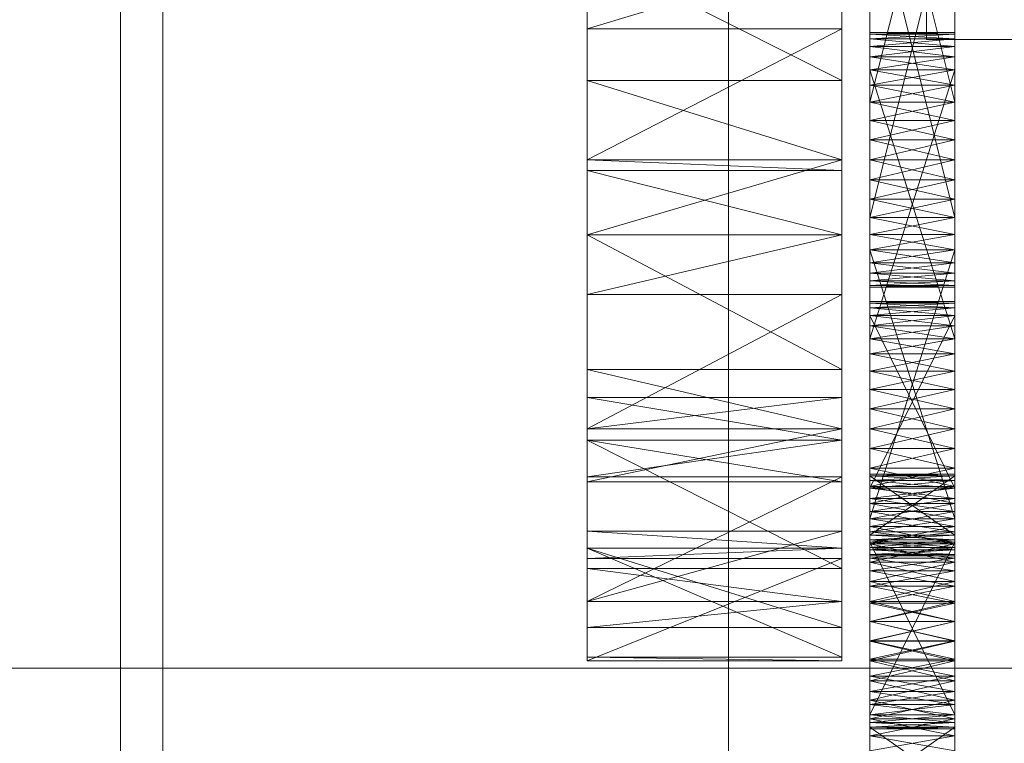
# Model space of a CAD drawing. Header units: millimetres. Extents: x -2233 to 61924, y -68080 to 6847.
# Tile 381 of 656: x 1390 to 1460, y -33605 to -33554. Entities that reach past the tile are written whole.
import ezdxf

# ---------------------------------------------------------------- set-up
doc = ezdxf.new("R2010")
doc.units = ezdxf.units.MM
for name, color, linetype, lineweight in [('COTAS_O', 1, 'Continuous', 0), ('frontal_C03', 7, 'Continuous', 0), ('frontal_secador', 7, 'Continuous', 0), ('frontal_tolva', 7, 'Continuous', 0)]:
    doc.layers.add(name, color=color, linetype=linetype, lineweight=lineweight)
doc.dimstyles.new('R19_100', dxfattribs={"dimtxt": 250, "dimasz": 150, "dimexe": 150, "dimexo": 80, "dimgap": 100, "dimtad": 1, "dimtih": 1, "dimtoh": 1, "dimdsep": 46, "dimcen": 0.09, "dimadec": 0, "dimazin": 0, "dimtfac": 1, "dimtdec": 4, "dimtofl": 0, "dimtmove": 0, "dimatfit": 3, "dimfxl": 1, "dimtolj": 1, "dimtzin": 0, "dimarcsym": 0})

# ---------------------------------------------------------------- blocks, each defined once
blk = doc.blocks.new('DIM_R28_52')
at = {"layer": 'COTAS_O'}
for p, q in [((-1725, -33700), (-1575, -33655)), ((1725, -33700), (1575, -33655)), ((-1725, -34400), (-1725, -33700)), ((-1725, -33700), (1725, -33700)), ((-1725, -33700), (-1575, -33745)), ((1725, -33700), (1575, -33745)), ((1725, -34400), (1725, -33700))]:
    blk.add_line(p, q, dxfattribs=at)
blk.add_text('3450 O', height=250, dxfattribs=at).set_placement((0, -33600))

msp = doc.modelspace()

# ---------------------------------------------------------------- linework, layer by layer
at = {"layer": 'frontal_C03'}
for p, q in [((1440, -33735.325), (1440, -33388.418)), ((1440, -33397.401), (1440, -33744.308)), ((1454, -33541.159), (1454, -33555.532)), ((1454, -33547.736), (1454, -33555.532)), ((1454, -33555.532), (1506, -33555.532))]:
    msp.add_line(p, q, dxfattribs=at)
at = {"layer": 'frontal_secador'}
for p, q in [((1400, -36000), (1400, -33000)), ((1397, -35940), (1397, -33075)), ((1400, -36000), (1400, -33075)), ((1400, -34600), (1400, -33075)), ((1400, -35940), (1400, -33075)), ((1400, -34650), (1400, -33075)), ((1400, -36000), (1400, -33250)), ((1430, -33591.527), (1430, -33457.639)), ((1448, -33457.639), (1448, -33591.527)), ((1430, -33525.858), (1430, -33569.361)), ((1430, -33525.858), (1430, -33591.527)), ((1448, -33569.361), (1448, -33525.858)), ((1448, -33591.527), (1448, -33525.858)), ((1450, -33531.516), (1450, -33562.642)), ((1456, -33562.642), (1456, -33531.516)), ((1450, -33561.268), (1450, -33533.711)), ((1450, -33566.831), (1450, -33533.711)), ((1450, -33573.05), (1450, -33533.711)), ((1456, -33533.711), (1456, -33561.268)), ((1456, -33533.711), (1456, -33566.831)), ((1456, -33533.711), (1456, -33573.05)), ((1450, -33534.785), (1450, -33559.964)), ((1450, -33534.785), (1450, -33562.642)), ((1450, -33570.414), (1450, -33534.785)), ((1456, -33559.964), (1456, -33534.785)), ((1456, -33562.642), (1456, -33534.785)), ((1456, -33534.785), (1456, -33570.414)), ((1450, -33561.268), (1450, -33535.99)), ((1450, -33535.99), (1450, -33559.964)), ((1456, -33535.99), (1450, -33559.964)), ((1456, -33559.964), (1450, -33535.99)), ((1456, -33535.99), (1456, -33561.268)), ((1456, -33559.964), (1456, -33535.99)), ((1450, -33570.414), (1450, -33540.075)), ((1456, -33540.075), (1456, -33570.414)), ((1450, -33541.483), (1450, -33569.34)), ((1450, -33541.483), (1450, -33571.331)), ((1450, -33541.483), (1450, -33573.05)), ((1456, -33569.34), (1456, -33541.483)), ((1456, -33571.331), (1456, -33541.483)), ((1456, -33573.05), (1456, -33541.483)), ((1450, -33568.135), (1450, -33542.857)), ((1450, -33570.414), (1450, -33542.857)), ((1456, -33542.857), (1456, -33568.135)), ((1456, -33542.857), (1456, -33570.414)), ((1450, -33544.161), (1450, -33569.34)), ((1450, -33568.135), (1450, -33544.161)), ((1456, -33568.135), (1450, -33544.161)), ((1456, -33544.161), (1450, -33568.135)), ((1456, -33569.34), (1456, -33544.161)), ((1456, -33544.161), (1456, -33568.135)), ((1430, -33549.365), (1430, -33564.806)), ((1430, -33558.435), (1430, -33549.365)), ((1430, -33569.361), (1430, -33549.365)), ((1430, -33549.365), (1430, -33554.777)), ((1430, -33583.889), (1430, -33549.365)), ((1430, -33591.527), (1430, -33549.365)), ((1448, -33549.365), (1430, -33554.777)), ((1448, -33558.435), (1430, -33549.365)), ((1448, -33564.806), (1448, -33549.365)), ((1448, -33549.365), (1448, -33558.435)), ((1448, -33549.365), (1448, -33569.361)), ((1448, -33554.777), (1448, -33549.365)), ((1448, -33549.365), (1448, -33583.889)), ((1448, -33549.365), (1448, -33591.527)), ((1430, -33569.353), (1430, -33554.777)), ((1430, -33554.777), (1430, -33564.05)), ((1430, -33569.361), (1430, -33554.777)), ((1448, -33554.777), (1430, -33554.777)), ((1448, -33554.777), (1430, -33564.05)), ((1448, -33554.777), (1448, -33569.353)), ((1448, -33564.05), (1448, -33554.777)), ((1448, -33554.777), (1448, -33569.361)), ((1450, -33555.16), (1450, -33555.05)), ((1456, -33555.16), (1450, -33555.05)), ((1456, -33555.05), (1450, -33555.05)), ((1456, -33555.05), (1450, -33555.16)), ((1450, -33555.05), (1450, -33555.49)), ((1450, -33555.05), (1450, -33556.768)), ((1450, -33555.05), (1450, -33578.99)), ((1450, -33561.268), (1450, -33555.05)), ((1450, -33555.16), (1450, -33556.031)), ((1450, -33555.49), (1450, -33555.16)), ((1450, -33555.16), (1450, -33557.686)), ((1456, -33555.49), (1450, -33555.16)), ((1456, -33555.16), (1450, -33555.16)), ((1456, -33555.16), (1450, -33555.49)), ((1456, -33555.16), (1456, -33555.05)), ((1456, -33555.49), (1456, -33555.05)), ((1456, -33556.768), (1456, -33555.05)), ((1456, -33578.99), (1456, -33555.05)), ((1456, -33555.05), (1456, -33561.268)), ((1456, -33556.031), (1456, -33555.16)), ((1456, -33555.16), (1456, -33555.49)), ((1456, -33557.686), (1456, -33555.16)), ((1450, -33556.031), (1450, -33555.49)), ((1456, -33556.031), (1450, -33555.49)), ((1456, -33555.49), (1450, -33555.49)), ((1456, -33555.49), (1450, -33556.031)), ((1450, -33555.49), (1450, -33556.768)), ((1450, -33556.031), (1450, -33557.686)), ((1450, -33556.768), (1450, -33556.031)), ((1450, -33577.785), (1450, -33556.031)), ((1450, -33583.075), (1450, -33556.031)), ((1450, -33556.031), (1450, -33568.135)), ((1450, -33591.635), (1450, -33556.031)), ((1456, -33556.768), (1450, -33556.031)), ((1456, -33556.031), (1450, -33556.031)), ((1456, -33556.031), (1450, -33556.768)), ((1456, -33555.49), (1456, -33556.031)), ((1456, -33556.768), (1456, -33555.49)), ((1456, -33557.686), (1456, -33556.031)), ((1456, -33556.031), (1456, -33556.768)), ((1456, -33556.031), (1456, -33577.785)), ((1456, -33556.031), (1456, -33583.075)), ((1456, -33568.135), (1456, -33556.031)), ((1456, -33556.031), (1456, -33591.635)), ((1450, -33557.686), (1450, -33556.768)), ((1456, -33557.686), (1450, -33556.768)), ((1456, -33556.768), (1450, -33556.768)), ((1456, -33556.768), (1450, -33557.686)), ((1450, -33556.768), (1450, -33576.711)), ((1450, -33558.76), (1450, -33556.768)), ((1450, -33556.768), (1450, -33578.99)), ((1450, -33561.268), (1450, -33556.768)), ((1456, -33556.768), (1456, -33557.686)), ((1456, -33576.711), (1456, -33556.768)), ((1456, -33556.768), (1456, -33558.76)), ((1456, -33578.99), (1456, -33556.768)), ((1456, -33556.768), (1456, -33561.268)), ((1450, -33557.686), (1450, -33559.964)), ((1450, -33558.76), (1450, -33557.686)), ((1450, -33577.785), (1450, -33557.686)), ((1450, -33557.686), (1450, -33576.711)), ((1450, -33557.686), (1450, -33562.642)), ((1450, -33557.686), (1450, -33568.135)), ((1456, -33558.76), (1450, -33557.686)), ((1456, -33557.686), (1450, -33557.686)), ((1456, -33557.686), (1450, -33576.711)), ((1456, -33576.711), (1450, -33557.686)), ((1456, -33557.686), (1450, -33558.76)), ((1456, -33559.964), (1456, -33557.686)), ((1456, -33557.686), (1456, -33558.76)), ((1456, -33557.686), (1456, -33577.785)), ((1456, -33576.711), (1456, -33557.686)), ((1456, -33562.642), (1456, -33557.686)), ((1456, -33568.135), (1456, -33557.686)), ((1430, -33558.435), (1430, -33564.806)), ((1430, -33564.05), (1430, -33558.435)), ((1448, -33564.05), (1430, -33558.435)), ((1448, -33558.435), (1430, -33558.435)), ((1448, -33564.806), (1448, -33558.435)), ((1448, -33558.435), (1448, -33564.05)), ((1450, -33559.964), (1450, -33558.76)), ((1456, -33559.964), (1450, -33558.76)), ((1456, -33558.76), (1450, -33558.76)), ((1450, -33561.268), (1450, -33558.76)), ((1456, -33558.76), (1450, -33559.964)), ((1456, -33558.76), (1456, -33559.964)), ((1456, -33558.76), (1456, -33561.268)), ((1450, -33559.964), (1450, -33561.268)), ((1456, -33559.964), (1450, -33559.964)), ((1456, -33559.964), (1450, -33561.268)), ((1450, -33559.964), (1450, -33562.642)), ((1456, -33561.268), (1450, -33559.964)), ((1456, -33561.268), (1456, -33559.964)), ((1456, -33562.642), (1456, -33559.964)), ((1450, -33564.05), (1450, -33561.268)), ((1450, -33561.268), (1450, -33562.642)), ((1450, -33566.831), (1450, -33561.268)), ((1456, -33561.268), (1450, -33561.268)), ((1456, -33561.268), (1450, -33562.642)), ((1456, -33562.642), (1450, -33561.268)), ((1450, -33591.094), (1450, -33561.268)), ((1450, -33561.268), (1450, -33578.99)), ((1456, -33561.268), (1456, -33564.05)), ((1456, -33562.642), (1456, -33561.268)), ((1456, -33561.268), (1456, -33566.831)), ((1456, -33561.268), (1456, -33591.094)), ((1456, -33578.99), (1456, -33561.268)), ((1450, -33562.642), (1450, -33564.05)), ((1456, -33562.642), (1450, -33562.642)), ((1456, -33562.642), (1450, -33564.05)), ((1450, -33562.642), (1450, -33565.458)), ((1450, -33562.642), (1450, -33568.135)), ((1456, -33564.05), (1450, -33562.642)), ((1450, -33562.642), (1450, -33572.069)), ((1450, -33562.642), (1450, -33570.414)), ((1456, -33564.05), (1456, -33562.642)), ((1456, -33565.458), (1456, -33562.642)), ((1456, -33568.135), (1456, -33562.642)), ((1456, -33572.069), (1456, -33562.642)), ((1456, -33570.414), (1456, -33562.642)), ((1430, -33564.05), (1430, -33569.353)), ((1430, -33564.806), (1430, -33564.05)), ((1448, -33564.05), (1430, -33564.05)), ((1448, -33564.05), (1430, -33569.353)), ((1448, -33564.806), (1430, -33564.05)), ((1448, -33569.353), (1448, -33564.05)), ((1448, -33564.05), (1448, -33564.806)), ((1450, -33566.831), (1450, -33564.05)), ((1450, -33564.05), (1450, -33565.458)), ((1456, -33564.05), (1450, -33564.05)), ((1456, -33564.05), (1450, -33565.458)), ((1456, -33565.458), (1450, -33564.05)), ((1456, -33564.05), (1456, -33566.831)), ((1456, -33565.458), (1456, -33564.05)), ((1430, -33569.361), (1430, -33564.806)), ((1448, -33569.361), (1430, -33564.806)), ((1448, -33564.806), (1430, -33564.806)), ((1448, -33564.806), (1448, -33569.361)), ((1450, -33565.458), (1450, -33566.831)), ((1456, -33565.458), (1450, -33565.458)), ((1456, -33565.458), (1450, -33566.831)), ((1450, -33565.458), (1450, -33568.135)), ((1456, -33566.831), (1450, -33565.458)), ((1456, -33566.831), (1456, -33565.458)), ((1456, -33568.135), (1456, -33565.458)), ((1450, -33569.34), (1450, -33566.831)), ((1450, -33566.831), (1450, -33568.135)), ((1450, -33571.331), (1450, -33566.831)), ((1450, -33573.05), (1450, -33566.831)), ((1456, -33566.831), (1450, -33566.831)), ((1456, -33566.831), (1450, -33568.135)), ((1456, -33568.135), (1450, -33566.831)), ((1450, -33591.094), (1450, -33566.831)), ((1456, -33566.831), (1456, -33569.34)), ((1456, -33568.135), (1456, -33566.831)), ((1456, -33566.831), (1456, -33571.331)), ((1456, -33566.831), (1456, -33573.05)), ((1456, -33566.831), (1456, -33591.094)), ((1450, -33569.34), (1450, -33568.135)), ((1456, -33568.135), (1450, -33568.135)), ((1456, -33568.135), (1450, -33569.34)), ((1456, -33569.34), (1450, -33568.135)), ((1450, -33568.135), (1450, -33570.414)), ((1450, -33568.135), (1450, -33590.357)), ((1450, -33568.135), (1450, -33591.635)), ((1450, -33568.135), (1450, -33572.069)), ((1456, -33568.135), (1456, -33569.34)), ((1456, -33570.414), (1456, -33568.135)), ((1456, -33590.357), (1456, -33568.135)), ((1456, -33591.635), (1456, -33568.135)), ((1456, -33572.069), (1456, -33568.135)), ((1448, -33569.353), (1430, -33569.353)), ((1448, -33569.353), (1430, -33569.361)), ((1430, -33569.361), (1430, -33580.859)), ((1430, -33578.895), (1430, -33569.361)), ((1430, -33583.889), (1430, -33569.361)), ((1430, -33569.361), (1430, -33573.572)), ((1430, -33569.361), (1430, -33591.527)), ((1448, -33569.361), (1430, -33569.361)), ((1448, -33569.361), (1430, -33573.572)), ((1448, -33578.895), (1430, -33569.361)), ((1448, -33580.859), (1448, -33569.361)), ((1448, -33569.361), (1448, -33578.895)), ((1448, -33569.361), (1448, -33583.889)), ((1448, -33573.572), (1448, -33569.361)), ((1448, -33591.527), (1448, -33569.361)), ((1450, -33571.331), (1450, -33569.34)), ((1450, -33569.34), (1450, -33570.414)), ((1456, -33569.34), (1450, -33569.34)), ((1456, -33569.34), (1450, -33570.414)), ((1456, -33570.414), (1450, -33569.34)), ((1450, -33589.439), (1450, -33569.34)), ((1450, -33591.094), (1450, -33569.34)), ((1456, -33569.34), (1456, -33571.331)), ((1456, -33570.414), (1456, -33569.34)), ((1456, -33569.34), (1456, -33589.439)), ((1456, -33569.34), (1456, -33591.094)), ((1450, -33570.414), (1450, -33571.331)), ((1456, -33570.414), (1450, -33570.414)), ((1456, -33570.414), (1450, -33571.331)), ((1456, -33571.331), (1450, -33570.414)), ((1450, -33570.414), (1450, -33590.357)), ((1450, -33589.439), (1450, -33570.414)), ((1456, -33589.439), (1450, -33570.414)), ((1456, -33570.414), (1450, -33589.439)), ((1450, -33572.069), (1450, -33570.414)), ((1450, -33572.939), (1450, -33570.414)), ((1456, -33571.331), (1456, -33570.414)), ((1456, -33590.357), (1456, -33570.414)), ((1456, -33570.414), (1456, -33589.439)), ((1456, -33570.414), (1456, -33572.069)), ((1456, -33570.414), (1456, -33572.939)), ((1450, -33572.609), (1450, -33571.331)), ((1450, -33571.331), (1450, -33572.069)), ((1450, -33573.05), (1450, -33571.331)), ((1456, -33571.331), (1450, -33571.331)), ((1456, -33571.331), (1450, -33572.069)), ((1456, -33572.069), (1450, -33571.331)), ((1456, -33571.331), (1456, -33572.609)), ((1456, -33572.069), (1456, -33571.331)), ((1456, -33571.331), (1456, -33573.05)), ((1450, -33572.069), (1450, -33572.609)), ((1456, -33572.069), (1450, -33572.069)), ((1456, -33572.069), (1450, -33572.609)), ((1456, -33572.609), (1450, -33572.069)), ((1450, -33572.939), (1450, -33572.069)), ((1450, -33573.05), (1450, -33572.609)), ((1450, -33572.609), (1450, -33572.939)), ((1456, -33572.609), (1450, -33572.609)), ((1456, -33572.609), (1450, -33572.939)), ((1456, -33572.939), (1450, -33572.609)), ((1456, -33572.609), (1456, -33572.069)), ((1456, -33572.069), (1456, -33572.939)), ((1456, -33572.609), (1456, -33573.05)), ((1456, -33572.939), (1456, -33572.609)), ((1450, -33572.939), (1450, -33573.05)), ((1456, -33572.939), (1450, -33572.939)), ((1456, -33572.939), (1450, -33573.05)), ((1456, -33573.05), (1450, -33572.939)), ((1456, -33573.05), (1450, -33573.05)), ((1456, -33573.05), (1456, -33572.939)), ((1430, -33586.827), (1430, -33573.572)), ((1430, -33573.572), (1430, -33583.075)), ((1430, -33583.889), (1430, -33573.572)), ((1448, -33573.572), (1430, -33573.572)), ((1448, -33573.572), (1430, -33583.075)), ((1448, -33573.572), (1448, -33586.827)), ((1448, -33583.075), (1448, -33573.572)), ((1448, -33573.572), (1448, -33583.889)), ((1450, -33574.186), (1450, -33574.075)), ((1456, -33574.186), (1450, -33574.075)), ((1456, -33574.075), (1450, -33574.075)), ((1456, -33574.075), (1450, -33574.186)), ((1450, -33574.075), (1450, -33574.516)), ((1456, -33574.186), (1456, -33574.075)), ((1456, -33574.516), (1456, -33574.075)), ((1450, -33574.186), (1450, -33575.056)), ((1450, -33574.516), (1450, -33574.186)), ((1450, -33588.01), (1450, -33574.186)), ((1450, -33574.186), (1450, -33578.99)), ((1450, -33592.51), (1450, -33574.186)), ((1450, -33574.186), (1450, -33589.439)), ((1450, -33602.572), (1450, -33574.186)), ((1456, -33574.516), (1450, -33574.186)), ((1456, -33574.186), (1450, -33574.186)), ((1456, -33574.186), (1450, -33574.516)), ((1450, -33575.056), (1450, -33574.516)), ((1456, -33575.056), (1450, -33574.516)), ((1456, -33574.516), (1450, -33574.516)), ((1456, -33574.516), (1450, -33575.056)), ((1450, -33574.516), (1450, -33587.272)), ((1450, -33575.794), (1450, -33574.516)), ((1450, -33574.516), (1450, -33588.927)), ((1450, -33577.785), (1450, -33574.516)), ((1450, -33583.075), (1450, -33574.516)), ((1456, -33575.056), (1456, -33574.186)), ((1456, -33574.186), (1456, -33574.516)), ((1456, -33574.186), (1456, -33588.01)), ((1456, -33578.99), (1456, -33574.186)), ((1456, -33574.186), (1456, -33592.51)), ((1456, -33589.439), (1456, -33574.186)), ((1456, -33574.186), (1456, -33602.572)), ((1456, -33574.516), (1456, -33575.056)), ((1456, -33587.272), (1456, -33574.516)), ((1456, -33574.516), (1456, -33575.794)), ((1456, -33588.927), (1456, -33574.516)), ((1456, -33574.516), (1456, -33577.785)), ((1456, -33574.516), (1456, -33583.075)), ((1450, -33575.056), (1450, -33576.711)), ((1450, -33575.794), (1450, -33575.056)), ((1450, -33588.01), (1450, -33575.056)), ((1450, -33575.056), (1450, -33587.272)), ((1450, -33575.056), (1450, -33578.99)), ((1456, -33575.794), (1450, -33575.056)), ((1456, -33575.056), (1450, -33575.056)), ((1456, -33575.056), (1450, -33587.272)), ((1456, -33587.272), (1450, -33575.056)), ((1456, -33575.056), (1450, -33575.794)), ((1456, -33576.711), (1456, -33575.056)), ((1456, -33575.056), (1456, -33575.794)), ((1456, -33575.056), (1456, -33588.01)), ((1456, -33587.272), (1456, -33575.056)), ((1456, -33578.99), (1456, -33575.056)), ((1450, -33576.711), (1450, -33575.794)), ((1456, -33576.711), (1450, -33575.794)), ((1456, -33575.794), (1450, -33575.794)), ((1450, -33577.785), (1450, -33575.794)), ((1456, -33575.794), (1450, -33576.711)), ((1456, -33575.794), (1456, -33576.711)), ((1456, -33575.794), (1456, -33577.785)), ((1450, -33576.711), (1450, -33577.785)), ((1456, -33576.711), (1450, -33576.711)), ((1456, -33576.711), (1450, -33577.785)), ((1450, -33576.711), (1450, -33578.99)), ((1456, -33577.785), (1450, -33576.711)), ((1456, -33577.785), (1456, -33576.711)), ((1456, -33578.99), (1456, -33576.711)), ((1450, -33580.294), (1450, -33577.785)), ((1450, -33577.785), (1450, -33578.99)), ((1450, -33583.075), (1450, -33577.785)), ((1456, -33577.785), (1450, -33577.785)), ((1456, -33577.785), (1450, -33578.99)), ((1456, -33578.99), (1450, -33577.785)), ((1456, -33577.785), (1456, -33580.294)), ((1456, -33578.99), (1456, -33577.785)), ((1456, -33577.785), (1456, -33583.075)), ((1430, -33578.895), (1430, -33580.859)), ((1430, -33583.075), (1430, -33578.895)), ((1448, -33583.075), (1430, -33578.895)), ((1448, -33578.895), (1430, -33578.895)), ((1448, -33580.859), (1448, -33578.895)), ((1448, -33578.895), (1448, -33583.075)), ((1450, -33578.99), (1450, -33580.294)), ((1456, -33578.99), (1450, -33578.99)), ((1456, -33578.99), (1450, -33580.294)), ((1450, -33578.99), (1450, -33581.667)), ((1450, -33578.99), (1450, -33584.483)), ((1450, -33578.99), (1450, -33589.439)), ((1456, -33580.294), (1450, -33578.99)), ((1450, -33578.99), (1450, -33591.094)), ((1456, -33580.294), (1456, -33578.99)), ((1456, -33581.667), (1456, -33578.99)), ((1456, -33584.483), (1456, -33578.99)), ((1456, -33589.439), (1456, -33578.99)), ((1456, -33591.094), (1456, -33578.99)), ((1450, -33583.075), (1450, -33580.294)), ((1450, -33580.294), (1450, -33581.667)), ((1456, -33580.294), (1450, -33580.294)), ((1456, -33580.294), (1450, -33581.667)), ((1456, -33581.667), (1450, -33580.294)), ((1456, -33580.294), (1456, -33583.075)), ((1456, -33581.667), (1456, -33580.294)), ((1430, -33580.859), (1430, -33583.075)), ((1430, -33583.889), (1430, -33580.859)), ((1448, -33583.889), (1430, -33580.859)), ((1448, -33580.859), (1430, -33580.859)), ((1448, -33580.859), (1430, -33583.075)), ((1448, -33583.075), (1448, -33580.859)), ((1448, -33580.859), (1448, -33583.889)), ((1450, -33581.667), (1450, -33583.075)), ((1456, -33581.667), (1450, -33581.667)), ((1456, -33581.667), (1450, -33583.075)), ((1450, -33581.667), (1450, -33584.483)), ((1456, -33583.075), (1450, -33581.667)), ((1456, -33583.075), (1456, -33581.667)), ((1456, -33584.483), (1456, -33581.667)), ((1430, -33583.075), (1430, -33586.827)), ((1448, -33583.075), (1430, -33583.075)), ((1448, -33583.075), (1430, -33586.827)), ((1448, -33586.827), (1448, -33583.075)), ((1450, -33585.857), (1450, -33583.075)), ((1450, -33583.075), (1450, -33584.483)), ((1450, -33588.365), (1450, -33583.075)), ((1450, -33591.635), (1450, -33583.075)), ((1456, -33583.075), (1450, -33583.075)), ((1456, -33583.075), (1450, -33584.483)), ((1456, -33584.483), (1450, -33583.075)), ((1450, -33604.18), (1450, -33583.075)), ((1450, -33583.075), (1450, -33588.927)), ((1456, -33583.075), (1456, -33585.857)), ((1456, -33584.483), (1456, -33583.075)), ((1456, -33583.075), (1456, -33588.365)), ((1456, -33583.075), (1456, -33591.635)), ((1456, -33583.075), (1456, -33604.18)), ((1456, -33588.927), (1456, -33583.075)), ((1430, -33586.827), (1430, -33583.889)), ((1430, -33583.889), (1430, -33590.317)), ((1430, -33592.954), (1430, -33583.889)), ((1430, -33591.527), (1430, -33583.889)), ((1430, -33583.889), (1430, -33586.487)), ((1448, -33586.827), (1430, -33583.889)), ((1448, -33583.889), (1430, -33583.889)), ((1448, -33583.889), (1430, -33586.487)), ((1448, -33592.954), (1430, -33583.889)), ((1448, -33583.889), (1448, -33586.827)), ((1448, -33590.317), (1448, -33583.889)), ((1448, -33583.889), (1448, -33592.954)), ((1448, -33583.889), (1448, -33591.527)), ((1448, -33586.487), (1448, -33583.889)), ((1450, -33584.483), (1450, -33585.857)), ((1456, -33584.483), (1450, -33584.483)), ((1456, -33584.483), (1450, -33585.857)), ((1450, -33584.483), (1450, -33587.161)), ((1450, -33584.483), (1450, -33589.439)), ((1456, -33585.857), (1450, -33584.483)), ((1456, -33585.857), (1456, -33584.483)), ((1456, -33587.161), (1456, -33584.483)), ((1456, -33589.439), (1456, -33584.483)), ((1450, -33588.365), (1450, -33585.857)), ((1450, -33585.857), (1450, -33587.161)), ((1456, -33585.857), (1450, -33585.857)), ((1456, -33585.857), (1450, -33587.161)), ((1456, -33587.161), (1450, -33585.857)), ((1456, -33585.857), (1456, -33588.365)), ((1456, -33587.161), (1456, -33585.857)), ((1430, -33597.124), (1430, -33586.487)), ((1430, -33586.487), (1430, -33595.291)), ((1430, -33591.527), (1430, -33586.487)), ((1448, -33586.487), (1430, -33586.487)), ((1448, -33586.487), (1430, -33595.291)), ((1448, -33586.487), (1448, -33597.124)), ((1448, -33595.291), (1448, -33586.487)), ((1448, -33586.487), (1448, -33591.527)), ((1450, -33586.402), (1450, -33586.291)), ((1456, -33586.402), (1450, -33586.291)), ((1456, -33586.291), (1450, -33586.291)), ((1456, -33586.291), (1450, -33586.402)), ((1450, -33586.291), (1450, -33590.611)), ((1450, -33586.731), (1450, -33586.291)), ((1450, -33586.291), (1450, -33591.481)), ((1450, -33588.01), (1450, -33586.291)), ((1450, -33586.402), (1450, -33587.272)), ((1450, -33586.731), (1450, -33586.402)), ((1450, -33590.94), (1450, -33586.402)), ((1450, -33586.402), (1450, -33590.611)), ((1450, -33586.402), (1450, -33588.927)), ((1450, -33586.402), (1450, -33593.883)), ((1450, -33594.21), (1450, -33586.402)), ((1450, -33586.402), (1450, -33603.31)), ((1450, -33604.79), (1450, -33586.402)), ((1456, -33586.731), (1450, -33586.402)), ((1456, -33586.402), (1450, -33586.402)), ((1456, -33586.402), (1450, -33590.611)), ((1456, -33590.611), (1450, -33586.402)), ((1456, -33586.402), (1450, -33586.731)), ((1456, -33586.402), (1456, -33586.291)), ((1456, -33590.611), (1456, -33586.291)), ((1456, -33586.291), (1456, -33586.731)), ((1456, -33591.481), (1456, -33586.291)), ((1456, -33586.291), (1456, -33588.01)), ((1456, -33587.272), (1456, -33586.402)), ((1456, -33586.402), (1456, -33586.731)), ((1456, -33586.402), (1456, -33590.94)), ((1456, -33590.611), (1456, -33586.402)), ((1456, -33588.927), (1456, -33586.402)), ((1456, -33593.883), (1456, -33586.402)), ((1456, -33586.402), (1456, -33594.21)), ((1456, -33603.31), (1456, -33586.402)), ((1456, -33586.402), (1456, -33604.79)), ((1448, -33586.827), (1430, -33586.827)), ((1450, -33587.272), (1450, -33586.731)), ((1456, -33587.272), (1450, -33586.731)), ((1456, -33586.731), (1450, -33586.731)), ((1450, -33588.01), (1450, -33586.731)), ((1456, -33586.731), (1450, -33587.272)), ((1450, -33587.161), (1450, -33588.365)), ((1456, -33587.161), (1450, -33587.161)), ((1456, -33587.161), (1450, -33588.365)), ((1450, -33587.161), (1450, -33589.439)), ((1456, -33588.365), (1450, -33587.161)), ((1450, -33587.272), (1450, -33588.01)), ((1456, -33587.272), (1450, -33587.272)), ((1456, -33587.272), (1450, -33588.01)), ((1450, -33587.272), (1450, -33588.927)), ((1456, -33588.01), (1450, -33587.272)), ((1456, -33586.731), (1456, -33587.272)), ((1456, -33586.731), (1456, -33588.01)), ((1456, -33588.365), (1456, -33587.161)), ((1456, -33589.439), (1456, -33587.161)), ((1456, -33588.01), (1456, -33587.272)), ((1456, -33588.927), (1456, -33587.272)), ((1450, -33590.001), (1450, -33588.01)), ((1450, -33588.01), (1450, -33588.927)), ((1450, -33592.51), (1450, -33588.01)), ((1456, -33588.01), (1450, -33588.01)), ((1456, -33588.01), (1450, -33588.927)), ((1456, -33588.927), (1450, -33588.01)), ((1450, -33588.01), (1450, -33591.481)), ((1450, -33598.072), (1450, -33588.01)), ((1456, -33588.01), (1456, -33590.001)), ((1456, -33588.927), (1456, -33588.01)), ((1456, -33588.01), (1456, -33592.51)), ((1456, -33591.481), (1456, -33588.01)), ((1456, -33588.01), (1456, -33598.072)), ((1450, -33590.357), (1450, -33588.365)), ((1450, -33588.365), (1450, -33589.439)), ((1450, -33591.635), (1450, -33588.365)), ((1456, -33588.365), (1450, -33588.365)), ((1456, -33588.365), (1450, -33589.439)), ((1456, -33589.439), (1450, -33588.365)), ((1450, -33604.18), (1450, -33588.365)), ((1456, -33588.365), (1456, -33590.357)), ((1456, -33589.439), (1456, -33588.365)), ((1456, -33588.365), (1456, -33591.635)), ((1456, -33588.365), (1456, -33604.18)), ((1450, -33588.927), (1450, -33590.001)), ((1456, -33588.927), (1450, -33588.927)), ((1456, -33588.927), (1450, -33590.001)), ((1450, -33588.927), (1450, -33591.205)), ((1450, -33588.927), (1450, -33593.883)), ((1456, -33590.001), (1450, -33588.927)), ((1450, -33588.927), (1450, -33599.377)), ((1450, -33588.927), (1450, -33604.18)), ((1450, -33590.357), (1450, -33589.439)), ((1456, -33589.439), (1450, -33589.439)), ((1456, -33589.439), (1450, -33590.357)), ((1456, -33590.357), (1450, -33589.439)), ((1450, -33589.439), (1450, -33591.094)), ((1450, -33589.439), (1450, -33603.85)), ((1450, -33589.439), (1450, -33604.291)), ((1450, -33589.439), (1450, -33602.572)), ((1450, -33589.439), (1450, -33591.965)), ((1456, -33590.001), (1456, -33588.927)), ((1456, -33591.205), (1456, -33588.927)), ((1456, -33593.883), (1456, -33588.927)), ((1456, -33599.377), (1456, -33588.927)), ((1456, -33604.18), (1456, -33588.927)), ((1456, -33589.439), (1456, -33590.357)), ((1456, -33591.094), (1456, -33589.439)), ((1456, -33603.85), (1456, -33589.439)), ((1456, -33604.291), (1456, -33589.439)), ((1456, -33602.572), (1456, -33589.439)), ((1456, -33591.965), (1456, -33589.439)), ((1450, -33592.51), (1450, -33590.001)), ((1450, -33590.001), (1450, -33591.205)), ((1456, -33590.001), (1450, -33590.001)), ((1456, -33590.001), (1450, -33591.205)), ((1456, -33591.205), (1450, -33590.001)), ((1456, -33590.001), (1456, -33592.51)), ((1456, -33591.205), (1456, -33590.001)), ((1430, -33592.954), (1430, -33590.317)), ((1430, -33590.317), (1430, -33595.291)), ((1430, -33591.527), (1430, -33590.317)), ((1448, -33591.527), (1430, -33590.317)), ((1448, -33590.317), (1430, -33590.317)), ((1448, -33590.317), (1430, -33595.291)), ((1448, -33590.317), (1448, -33592.954)), ((1448, -33595.291), (1448, -33590.317)), ((1448, -33590.317), (1448, -33591.527)), ((1450, -33591.635), (1450, -33590.357)), ((1450, -33590.357), (1450, -33591.094)), ((1456, -33590.357), (1450, -33590.357)), ((1456, -33590.357), (1450, -33591.094)), ((1456, -33591.094), (1450, -33590.357)), ((1450, -33603.31), (1450, -33590.357)), ((1450, -33604.18), (1450, -33590.357)), ((1450, -33590.611), (1450, -33590.94)), ((1456, -33590.611), (1450, -33590.611)), ((1456, -33590.611), (1450, -33590.94)), ((1450, -33590.611), (1450, -33591.481)), ((1456, -33590.94), (1450, -33590.611)), ((1456, -33590.357), (1456, -33591.635)), ((1456, -33591.094), (1456, -33590.357)), ((1456, -33590.357), (1456, -33603.31)), ((1456, -33590.357), (1456, -33604.18)), ((1456, -33590.94), (1456, -33590.611)), ((1456, -33591.481), (1456, -33590.611)), ((1430, -33597.124), (1430, -33591.527)), ((1430, -33591.527), (1430, -33592.256)), ((1430, -33599.235), (1430, -33591.527)), ((1448, -33597.124), (1430, -33591.527)), ((1448, -33591.527), (1430, -33591.527)), ((1448, -33591.527), (1430, -33592.256)), ((1448, -33599.235), (1430, -33591.527)), ((1448, -33591.527), (1448, -33597.124)), ((1448, -33592.256), (1448, -33591.527)), ((1448, -33591.527), (1448, -33599.235)), ((1450, -33592.219), (1450, -33590.94)), ((1450, -33590.94), (1450, -33591.481)), ((1450, -33594.21), (1450, -33590.94)), ((1456, -33590.94), (1450, -33590.94)), ((1456, -33590.94), (1450, -33591.481)), ((1456, -33591.481), (1450, -33590.94)), ((1450, -33591.094), (1450, -33591.635)), ((1456, -33591.094), (1450, -33591.094)), ((1456, -33591.094), (1450, -33591.635)), ((1456, -33591.635), (1450, -33591.094)), ((1450, -33591.094), (1450, -33603.85)), ((1450, -33603.31), (1450, -33591.094)), ((1456, -33603.31), (1450, -33591.094)), ((1456, -33591.094), (1450, -33603.31)), ((1450, -33591.965), (1450, -33591.094)), ((1450, -33591.205), (1450, -33592.51)), ((1456, -33591.205), (1450, -33591.205)), ((1456, -33591.205), (1450, -33592.51)), ((1450, -33591.205), (1450, -33593.883)), ((1456, -33592.51), (1450, -33591.205)), ((1450, -33591.481), (1450, -33592.219)), ((1456, -33591.481), (1450, -33591.481)), ((1456, -33591.481), (1450, -33592.219)), ((1450, -33591.481), (1450, -33593.136)), ((1450, -33591.481), (1450, -33595.414)), ((1450, -33591.481), (1450, -33600.908)), ((1450, -33591.481), (1450, -33608.389)), ((1450, -33598.072), (1450, -33591.481)), ((1456, -33592.219), (1450, -33591.481)), ((1456, -33590.94), (1456, -33592.219)), ((1456, -33591.481), (1456, -33590.94)), ((1456, -33590.94), (1456, -33594.21)), ((1456, -33591.635), (1456, -33591.094)), ((1456, -33603.85), (1456, -33591.094)), ((1456, -33591.094), (1456, -33603.31)), ((1456, -33591.094), (1456, -33591.965)), ((1456, -33592.51), (1456, -33591.205)), ((1456, -33593.883), (1456, -33591.205)), ((1456, -33592.219), (1456, -33591.481)), ((1456, -33593.136), (1456, -33591.481)), ((1456, -33595.414), (1456, -33591.481)), ((1456, -33600.908), (1456, -33591.481)), ((1456, -33608.389), (1456, -33591.481)), ((1456, -33591.481), (1456, -33598.072)), ((1450, -33592.075), (1450, -33591.635)), ((1450, -33591.635), (1450, -33591.965)), ((1456, -33591.635), (1450, -33591.635)), ((1456, -33591.635), (1450, -33591.965)), ((1456, -33591.965), (1450, -33591.635)), ((1450, -33591.965), (1450, -33592.075)), ((1456, -33591.965), (1450, -33591.965)), ((1456, -33591.965), (1450, -33592.075)), ((1456, -33592.075), (1450, -33591.965)), ((1456, -33592.075), (1450, -33592.075)), ((1450, -33594.21), (1450, -33592.219)), ((1450, -33592.219), (1450, -33593.136)), ((1456, -33592.219), (1450, -33592.219)), ((1456, -33592.219), (1450, -33593.136)), ((1456, -33593.136), (1450, -33592.219)), ((1456, -33591.635), (1456, -33592.075)), ((1456, -33591.965), (1456, -33591.635)), ((1456, -33592.075), (1456, -33591.965)), ((1456, -33592.219), (1456, -33594.21)), ((1456, -33593.136), (1456, -33592.219)), ((1430, -33599.235), (1430, -33592.256)), ((1430, -33592.256), (1430, -33599.5)), ((1448, -33592.256), (1430, -33592.256)), ((1448, -33592.256), (1430, -33599.5)), ((1448, -33592.256), (1448, -33599.235)), ((1448, -33599.5), (1448, -33592.256)), ((1450, -33595.291), (1450, -33592.51)), ((1450, -33592.51), (1450, -33593.883)), ((1450, -33598.072), (1450, -33592.51)), ((1450, -33602.572), (1450, -33592.51)), ((1456, -33592.51), (1450, -33592.51)), ((1456, -33592.51), (1450, -33593.883)), ((1456, -33593.883), (1450, -33592.51)), ((1456, -33592.51), (1456, -33595.291)), ((1456, -33593.883), (1456, -33592.51)), ((1456, -33592.51), (1456, -33598.072)), ((1456, -33592.51), (1456, -33602.572)), ((1430, -33595.291), (1430, -33592.954)), ((1448, -33595.291), (1430, -33592.954)), ((1448, -33592.954), (1430, -33592.954)), ((1448, -33592.954), (1448, -33595.291)), ((1450, -33593.136), (1450, -33594.21)), ((1456, -33593.136), (1450, -33593.136)), ((1456, -33593.136), (1450, -33594.21)), ((1450, -33593.136), (1450, -33595.414)), ((1456, -33594.21), (1450, -33593.136)), ((1456, -33594.21), (1456, -33593.136)), ((1456, -33595.414), (1456, -33593.136)), ((1450, -33593.883), (1450, -33595.291)), ((1456, -33593.883), (1450, -33593.883)), ((1456, -33593.883), (1450, -33595.291)), ((1450, -33593.883), (1450, -33596.699)), ((1450, -33593.883), (1450, -33599.377)), ((1450, -33593.883), (1450, -33603.31)), ((1456, -33595.291), (1450, -33593.883)), ((1450, -33596.719), (1450, -33594.21)), ((1450, -33594.21), (1450, -33595.414)), ((1450, -33599.5), (1450, -33594.21)), ((1450, -33604.79), (1450, -33594.21)), ((1456, -33594.21), (1450, -33594.21)), ((1456, -33594.21), (1450, -33595.414)), ((1456, -33595.414), (1450, -33594.21)), ((1456, -33595.291), (1456, -33593.883)), ((1456, -33596.699), (1456, -33593.883)), ((1456, -33599.377), (1456, -33593.883)), ((1456, -33603.31), (1456, -33593.883)), ((1456, -33594.21), (1456, -33596.719)), ((1456, -33595.414), (1456, -33594.21)), ((1456, -33594.21), (1456, -33599.5)), ((1456, -33594.21), (1456, -33604.79)), ((1430, -33595.291), (1430, -33597.124)), ((1448, -33595.291), (1430, -33595.291)), ((1448, -33595.291), (1430, -33597.124)), ((1448, -33597.124), (1448, -33595.291)), ((1450, -33598.072), (1450, -33595.291)), ((1450, -33595.291), (1450, -33596.699)), ((1456, -33595.291), (1450, -33595.291)), ((1456, -33595.291), (1450, -33596.699)), ((1456, -33596.699), (1450, -33595.291)), ((1450, -33595.414), (1450, -33596.719)), ((1456, -33595.414), (1450, -33595.414)), ((1456, -33595.414), (1450, -33596.719)), ((1450, -33595.414), (1450, -33598.092)), ((1450, -33595.414), (1450, -33600.908)), ((1456, -33596.719), (1450, -33595.414)), ((1456, -33595.291), (1456, -33598.072)), ((1456, -33596.699), (1456, -33595.291)), ((1456, -33596.719), (1456, -33595.414)), ((1456, -33598.092), (1456, -33595.414)), ((1456, -33600.908), (1456, -33595.414)), ((1450, -33596.699), (1450, -33598.072)), ((1456, -33596.699), (1450, -33596.699)), ((1456, -33596.699), (1450, -33598.072)), ((1450, -33596.699), (1450, -33599.377)), ((1456, -33598.072), (1450, -33596.699)), ((1450, -33599.5), (1450, -33596.719)), ((1450, -33596.719), (1450, -33598.092)), ((1456, -33596.719), (1450, -33596.719)), ((1456, -33596.719), (1450, -33598.092)), ((1456, -33598.092), (1450, -33596.719)), ((1456, -33598.072), (1456, -33596.699)), ((1456, -33599.377), (1456, -33596.699)), ((1456, -33596.719), (1456, -33599.5)), ((1456, -33598.092), (1456, -33596.719)), ((1448, -33597.124), (1430, -33597.124)), ((1450, -33600.581), (1450, -33598.072)), ((1450, -33598.072), (1450, -33599.377)), ((1450, -33602.572), (1450, -33598.072)), ((1456, -33598.072), (1450, -33598.072)), ((1456, -33598.072), (1450, -33599.377)), ((1456, -33599.377), (1450, -33598.072)), ((1450, -33608.389), (1450, -33598.072)), ((1450, -33598.092), (1450, -33599.5)), ((1456, -33598.092), (1450, -33598.092)), ((1456, -33598.092), (1450, -33599.5)), ((1450, -33598.092), (1450, -33600.908)), ((1456, -33599.5), (1450, -33598.092)), ((1456, -33598.072), (1456, -33600.581)), ((1456, -33599.377), (1456, -33598.072)), ((1456, -33598.072), (1456, -33602.572)), ((1456, -33598.072), (1456, -33608.389)), ((1456, -33599.5), (1456, -33598.092)), ((1456, -33600.908), (1456, -33598.092)), ((1430, -33599.5), (1430, -33599.235)), ((1448, -33599.5), (1430, -33599.235)), ((1448, -33599.235), (1430, -33599.235)), ((1448, -33599.5), (1430, -33599.5)), ((1448, -33599.235), (1448, -33599.5)), ((1450, -33599.377), (1450, -33600.581)), ((1456, -33599.377), (1450, -33599.377)), ((1456, -33599.377), (1450, -33600.581)), ((1450, -33599.377), (1450, -33601.655)), ((1450, -33599.377), (1450, -33603.31)), ((1456, -33600.581), (1450, -33599.377)), ((1450, -33599.377), (1450, -33604.18)), ((1450, -33602.281), (1450, -33599.5)), ((1450, -33599.5), (1450, -33600.908)), ((1450, -33604.79), (1450, -33599.5)), ((1456, -33599.5), (1450, -33599.5)), ((1456, -33599.5), (1450, -33600.908)), ((1456, -33600.908), (1450, -33599.5)), ((1456, -33600.581), (1456, -33599.377)), ((1456, -33601.655), (1456, -33599.377)), ((1456, -33603.31), (1456, -33599.377)), ((1456, -33604.18), (1456, -33599.377)), ((1456, -33599.5), (1456, -33602.281)), ((1456, -33600.908), (1456, -33599.5)), ((1456, -33599.5), (1456, -33604.79)), ((1450, -33602.572), (1450, -33600.581)), ((1450, -33600.581), (1450, -33601.655)), ((1456, -33600.581), (1450, -33600.581)), ((1456, -33600.581), (1450, -33601.655)), ((1456, -33601.655), (1450, -33600.581)), ((1456, -33600.581), (1456, -33602.572)), ((1456, -33601.655), (1456, -33600.581)), ((1450, -33600.908), (1450, -33602.281)), ((1456, -33600.908), (1450, -33600.908)), ((1456, -33600.908), (1450, -33602.281)), ((1450, -33600.908), (1450, -33603.586)), ((1450, -33600.908), (1450, -33605.864)), ((1450, -33600.908), (1450, -33608.389)), ((1456, -33602.281), (1450, -33600.908)), ((1456, -33602.281), (1456, -33600.908)), ((1456, -33603.586), (1456, -33600.908)), ((1456, -33605.864), (1456, -33600.908)), ((1456, -33608.389), (1456, -33600.908)), ((1450, -33601.655), (1450, -33602.572)), ((1456, -33601.655), (1450, -33601.655)), ((1456, -33601.655), (1450, -33602.572)), ((1450, -33601.655), (1450, -33603.31)), ((1456, -33602.572), (1450, -33601.655)), ((1456, -33602.572), (1456, -33601.655)), ((1456, -33603.31), (1456, -33601.655)), ((1450, -33604.79), (1450, -33602.281)), ((1450, -33602.281), (1450, -33603.586)), ((1456, -33602.281), (1450, -33602.281)), ((1456, -33602.281), (1450, -33603.586)), ((1456, -33603.586), (1450, -33602.281)), ((1450, -33603.85), (1450, -33602.572)), ((1450, -33602.572), (1450, -33603.31)), ((1450, -33604.291), (1450, -33602.572)), ((1456, -33602.572), (1450, -33602.572)), ((1456, -33602.572), (1450, -33603.31)), ((1456, -33603.31), (1450, -33602.572)), ((1450, -33608.389), (1450, -33602.572)), ((1456, -33602.281), (1456, -33604.79)), ((1456, -33603.586), (1456, -33602.281)), ((1456, -33602.572), (1456, -33603.85)), ((1456, -33603.31), (1456, -33602.572)), ((1456, -33602.572), (1456, -33604.291)), ((1456, -33602.572), (1456, -33608.389)), ((1450, -33603.85), (1450, -33603.31)), ((1456, -33603.31), (1450, -33603.31)), ((1456, -33603.31), (1450, -33603.85)), ((1456, -33603.85), (1450, -33603.31)), ((1450, -33603.31), (1450, -33604.18)), ((1450, -33603.31), (1450, -33608.5)), ((1450, -33603.31), (1450, -33608.06)), ((1450, -33603.31), (1450, -33604.79)), ((1456, -33603.31), (1456, -33603.85)), ((1456, -33604.18), (1456, -33603.31)), ((1456, -33608.5), (1456, -33603.31)), ((1456, -33608.06), (1456, -33603.31)), ((1456, -33604.79), (1456, -33603.31)), ((1450, -33603.586), (1450, -33604.79)), ((1456, -33603.586), (1450, -33603.586)), ((1456, -33603.586), (1450, -33604.79)), ((1450, -33603.586), (1450, -33605.864)), ((1456, -33604.79), (1450, -33603.586)), ((1450, -33604.291), (1450, -33603.85)), ((1450, -33603.85), (1450, -33604.18)), ((1456, -33603.85), (1450, -33603.85)), ((1456, -33603.85), (1450, -33604.18)), ((1456, -33604.18), (1450, -33603.85)), ((1450, -33608.389), (1450, -33603.85)), ((1456, -33604.79), (1456, -33603.586)), ((1456, -33605.864), (1456, -33603.586)), ((1456, -33603.85), (1456, -33604.291)), ((1456, -33604.18), (1456, -33603.85)), ((1456, -33603.85), (1456, -33608.389)), ((1450, -33604.18), (1450, -33604.291)), ((1456, -33604.18), (1450, -33604.18)), ((1456, -33604.18), (1450, -33604.291)), ((1456, -33604.291), (1450, -33604.18)), ((1450, -33604.18), (1450, -33608.5)), ((1450, -33608.389), (1450, -33604.18)), ((1456, -33608.389), (1450, -33604.18)), ((1456, -33604.18), (1450, -33608.389)), ((1456, -33604.291), (1450, -33604.291)), ((1456, -33604.291), (1456, -33604.18)), ((1456, -33608.5), (1456, -33604.18)), ((1456, -33604.18), (1456, -33608.389)), ((1450, -33606.781), (1450, -33604.79)), ((1450, -33604.79), (1450, -33605.864)), ((1450, -33608.06), (1450, -33604.79)), ((1456, -33604.79), (1450, -33604.79)), ((1456, -33604.79), (1450, -33605.864)), ((1456, -33605.864), (1450, -33604.79)), ((1456, -33604.79), (1456, -33606.781)), ((1456, -33605.864), (1456, -33604.79)), ((1456, -33604.79), (1456, -33608.06))]:
    msp.add_line(p, q, dxfattribs=at)
at = {"layer": 'frontal_tolva'}
msp.add_line((1725, -33600), (-1725, -33600), dxfattribs=at)

# ---------------------------------------------------------------- dimensions: what is measured, and where the dimension line sits
at = {"layer": 'COTAS_O'}
dim = msp.add_aligned_dim(p1=(-1725, -34400), p2=(1725, -34400), distance=700, text='<> O', dimstyle='R19_100', dxfattribs=at)
dim.commit()
dim.dimension.update_dxf_attribs({"geometry": 'DIM_R28_52', "text_midpoint": (0, -33700)})

doc.saveas('drawing.dxf')
